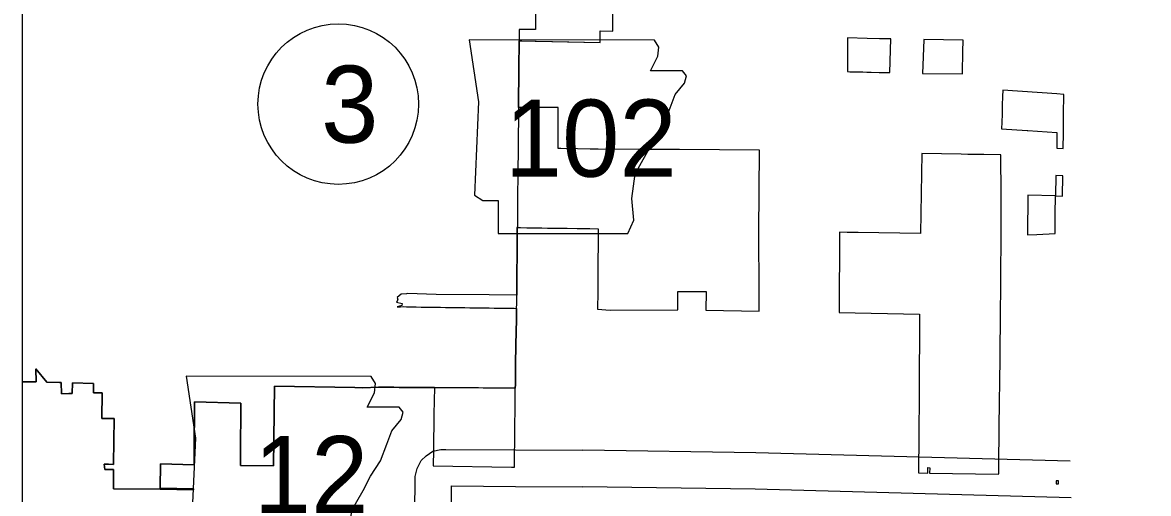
# Model space of a CAD drawing. Extents: x 670147 to 673275, y 705573 to 707613.
# Drawn here: x 670257.2 to 670396, y 707359.6 to 707417.7 of the extents above; entities that cross this region are included whole.
import ezdxf

# ---------------------------------------------------------------- set-up
doc = ezdxf.new("R2010")
doc.units = 0
for name, color, linetype in [('10', 7, 'Continuous'), ('21', 7, 'Continuous'), ('27', 7, 'Continuous'), ('6', 7, 'Continuous'), ('R_NoPlot', 7, 'Continuous')]:
    doc.layers.add(name, color=color, linetype=linetype)

msp = doc.modelspace()

# ---------------------------------------------------------------- linework, layer by layer
at = {"layer": '10'}
for points in [[(670305.42, 707343.12), (670305.59, 707361.72), (670305.83, 707362.71), (670306.34, 707363.7), (670306.96, 707364.29), (670307.76, 707364.87), (670308.75, 707365.05), (670309.36, 707365.08), (670317.98, 707365.02)], [(670317.98, 707365.02), (670326.26, 707364.97)], [(670386.33, 707363.61), (670347.58, 707364.66), (670326.27, 707364.97)], [(670309.92, 707343.09), (670310.08, 707360.58), (670317.95, 707360.52)], [(670317.95, 707360.52), (670326.23, 707360.47)], [(670386.44, 707359.11), (670347.49, 707360.16), (670326.21, 707360.47)]]:
    msp.add_lwpolyline(points, dxfattribs=at)
at = {"layer": '21'}
for points in [[(670312.27, 707415.57), (670313.41, 707407.95), (670312.9, 707396.41), (670313.92, 707395.77), (670315.82, 707395.77), (670315.82, 707391.71), (670331.81, 707391.71), (670332.57, 707393.36), (670332.32, 707396.03), (670332.7, 707399.07), (670334.09, 707401.48), (670334.98, 707403.26), (670336.25, 707405.16), (670337.01, 707407.19), (670337.65, 707408.84), (670338.79, 707410.24), (670339.04, 707411.12), (670338.53, 707411.76), (670334.6, 707411.76), (670335.49, 707413.54), (670335.62, 707414.68), (670335.09, 707415.55)], [(670277.36, 707374.09), (670278.5, 707366.47), (670277.99, 707354.93), (670279, 707354.29), (670280.91, 707354.29), (670280.91, 707350.23), (670296.9, 707350.23), (670297.66, 707351.88), (670297.4, 707354.55), (670297.78, 707357.59), (670299.18, 707360), (670300.07, 707361.78), (670301.34, 707363.68), (670302.1, 707365.71), (670302.73, 707367.36), (670303.87, 707368.76), (670304.13, 707369.65), (670303.62, 707370.28), (670299.69, 707370.28), (670300.58, 707372.06), (670300.7, 707373.2), (670300.18, 707374.08)]]:
    msp.add_lwpolyline(points, close=True, dxfattribs=at)
at = {"layer": '27'}
msp.add_circle((670296.12, 707407.65), 9.9, dxfattribs=at)
at = {"layer": '6'}
for points in [[(670318.74, 707415.44), (670320.4, 707415.41), (670320.51, 707415.41), (670322.43, 707415.36), (670322.54, 707415.36), (670324.39, 707415.32), (670324.52, 707415.32), (670326.38, 707415.28), (670326.48, 707415.28), (670328.38, 707415.23), (670328.38, 707416.67), (670329.97, 707416.63), (670329.98, 707421.37)], [(670320.41, 707418.98), (670320.41, 707416.84), (670318.42, 707416.86), (670318.41, 707415.45), (670318.4, 707414.22), (670318.39, 707413.22), (670318.38, 707412.22), (670318.34, 707407.23), (670318.3, 707402.27), (670318.26, 707399.16), (670318.23, 707396.04), (670318.22, 707395.76), (670318.21, 707394.6), (670318.2, 707393.86), (670318.19, 707392.54), (670318.18, 707392.42), (670318.18, 707391.55), (670318.16, 707389.37), (670318.15, 707388.45), (670318.14, 707387.47), (670318.14, 707386.91), (670318.13, 707385.64), (670318.12, 707384.09), (670314.71, 707384.12), (670308.19, 707384.19), (670304.66, 707384.31), (670304.54, 707384.26), (670303.88, 707384.23), (670303.37, 707383.81), (670303.45, 707383.53), (670303.31, 707383.22), (670304.01, 707383.08), (670303.94, 707382.83), (670303.36, 707382.67), (670303.79, 707382.67), (670304.14, 707382.68), (670304.53, 707382.66), (670305.13, 707382.65), (670305.73, 707382.64), (670306.33, 707382.63), (670306.93, 707382.62), (670307.53, 707382.61), (670308.13, 707382.61), (670308.22, 707382.61), (670308.73, 707382.6), (670309.33, 707382.59), (670309.93, 707382.58), (670310.52, 707382.57), (670311.12, 707382.57), (670311.72, 707382.56), (670312.32, 707382.55), (670312.92, 707382.54), (670313.51, 707382.54), (670314.12, 707382.53), (670314.72, 707382.52), (670315.32, 707382.51), (670315.93, 707382.5), (670316.53, 707382.49), (670317.13, 707382.49), (670317.81, 707382.48), (670318.1, 707382.46), (670318.09, 707381.6), (670318.09, 707381.55), (670318.07, 707380.86), (670318.05, 707379.8), (670318, 707377.71)], [(670284.06, 707363.1), (670288.14, 707363.04), (670288.27, 707372.89), (670298.16, 707372.7), (670299.15, 707372.69), (670301.09, 707372.75), (670302.22, 707372.74), (670302.36, 707372.74), (670302.97, 707372.74), (670303.61, 707372.73), (670304.24, 707372.73), (670304.87, 707372.72), (670305.08, 707372.72), (670305.55, 707372.72), (670306.15, 707372.71), (670306.75, 707372.71), (670307.36, 707372.7), (670307.91, 707372.7), (670307.96, 707372.7), (670307.91, 707369.43), (670307.91, 707369.38), (670307.84, 707365), (670307.81, 707363.07), (670317.45, 707362.89), (670317.84, 707362.89), (670317.89, 707367.59), (670317.92, 707370.45), (670317.94, 707372.62), (670317.95, 707373.07), (670317.98, 707375.79), (670318, 707377.71), (670318.05, 707379.8), (670318.07, 707380.86), (670318.09, 707381.55), (670318.09, 707381.6), (670318.1, 707382.46), (670318.1, 707382.51), (670318.11, 707383.01), (670318.12, 707384.09), (670318.13, 707385.64), (670318.14, 707387.08), (670318.14, 707387.47), (670318.15, 707388.45), (670318.16, 707389.37), (670318.18, 707391.55), (670318.18, 707392.42), (670318.57, 707392.42), (670319.37, 707392.41), (670321.15, 707392.38), (670321.19, 707392.38), (670321.9, 707392.37), (670322.59, 707392.36), (670323.42, 707392.35), (670324.33, 707392.34), (670325.55, 707392.33), (670325.58, 707392.33), (670326.76, 707392.31), (670327.13, 707392.31), (670328.15, 707392.29), (670328.15, 707391.6), (670328.15, 707390.88), (670328.14, 707390.22), (670328.14, 707389.46), (670328.13, 707389.11), (670328.13, 707388.38), (670328.12, 707387.69), (670328.12, 707386.99), (670328.11, 707386.32), (670328.11, 707385.65), (670328.11, 707384.98), (670328.1, 707384.31), (670328.1, 707383.72), (670328.09, 707383.14), (670328.09, 707382.37), (670328.09, 707382.36), (670329.62, 707382.24), (670337.96, 707382.27), (670337.98, 707384.56), (670341.46, 707384.53), (670341.46, 707384.52), (670341.44, 707382.23), (670348.01, 707382.14), (670348.02, 707384.48), (670347.96, 707391.86), (670348.06, 707401.96), (670343.11, 707402), (670338.18, 707402.05), (670334.57, 707402.07), (670328.16, 707402.11), (670327.17, 707402.11), (670325.61, 707402.15), (670323.55, 707402.18), (670323.23, 707402.19), (670323.23, 707407.25), (670318.34, 707407.23), (670318.38, 707412.22), (670318.39, 707413.22), (670318.4, 707414.22), (670318.41, 707415.45), (670318.74, 707415.44)], [(670318, 707377.71), (670317.98, 707375.79), (670317.95, 707373.07), (670317.94, 707372.62), (670317.68, 707372.61), (670317.01, 707372.62), (670316.41, 707372.62), (670315.8, 707372.63), (670315.2, 707372.63), (670314.6, 707372.64), (670313.99, 707372.64), (670313.39, 707372.65), (670312.79, 707372.65), (670312.18, 707372.66), (670311.58, 707372.66), (670310.98, 707372.67), (670310.37, 707372.67), (670309.77, 707372.68), (670309.17, 707372.68), (670308.56, 707372.69), (670308.04, 707372.69), (670307.96, 707372.7), (670307.91, 707372.7), (670307.36, 707372.7), (670306.75, 707372.71), (670306.15, 707372.71), (670305.55, 707372.72), (670305.08, 707372.72), (670304.87, 707372.72), (670304.24, 707372.73), (670303.61, 707372.73), (670302.97, 707372.74), (670302.36, 707372.74), (670302.22, 707372.74), (670301.09, 707372.75), (670299.15, 707372.69), (670298.16, 707372.7), (670288.27, 707372.89), (670288.14, 707363.04), (670284.06, 707363.1), (670284.06, 707363.26), (670284.08, 707366.5), (670284.1, 707368.64), (670284.12, 707370.78), (670278.39, 707370.95), (670278.38, 707368.8), (670278.37, 707366.65), (670278.34, 707363.18), (670274.19, 707363.29), (670274.17, 707360.29), (670278.29, 707360.21), (670278.29, 707360.08), (670274.17, 707360.17), (670268.39, 707360.23), (670268.42, 707362.6), (670267.36, 707362.59), (670267.3, 707362.92), (670267.24, 707363.26), (670267.81, 707363.24), (670268.43, 707363.23), (670268.43, 707363.31), (670268.49, 707368.89), (670266.96, 707368.88), (670267, 707372.04), (670265.94, 707372.06), (670265.94, 707373.22), (670263.34, 707373.3), (670263.33, 707371.98), (670262.9, 707371.98), (670262.02, 707371.92), (670261.96, 707373.33), (670261.77, 707373.34), (670260.19, 707373.37), (670258.85, 707375), (670258.86, 707373.4), (670257.19, 707373.43)], [(670257.19, 707373.43), (670258.86, 707373.4), (670258.85, 707375), (670260.19, 707373.37), (670261.77, 707373.34), (670261.96, 707373.33), (670262.02, 707371.92), (670262.9, 707371.98), (670263.33, 707371.98), (670263.34, 707373.3), (670265.94, 707373.22), (670265.94, 707372.06), (670267, 707372.04), (670266.96, 707368.88), (670268.49, 707368.89), (670268.43, 707363.31), (670268.43, 707363.23), (670267.81, 707363.24), (670267.24, 707363.26), (670267.3, 707362.92), (670267.36, 707362.59), (670268.42, 707362.6), (670268.39, 707360.23), (670274.17, 707360.17), (670278.29, 707360.08), (670278.29, 707360.21), (670274.17, 707360.29), (670274.19, 707363.29), (670278.34, 707363.18), (670278.37, 707366.65), (670278.38, 707368.8), (670278.39, 707370.95), (670284.12, 707370.78), (670284.1, 707368.64), (670284.08, 707366.5), (670284.06, 707363.26), (670284.06, 707363.1)]]:
    msp.add_lwpolyline(points, dxfattribs=at)
for points in [[(670364.12, 707411.53), (670364.22, 707415.69), (670362.85, 707415.7), (670361.32, 707415.74), (670358.89, 707415.83), (670358.89, 707415.76), (670358.89, 707415.08), (670358.89, 707414.42), (670358.89, 707413.75), (670358.89, 707413.09), (670358.89, 707411.65), (670359.17, 707411.64), (670359.71, 707411.63), (670360.23, 707411.62), (670360.76, 707411.61), (670361.29, 707411.59), (670361.79, 707411.58), (670362.79, 707411.56)], [(670373.07, 707411.4), (670373.08, 707411.87), (670373.1, 707413.77), (670373.11, 707414.08), (670373.13, 707415.55), (670368.3, 707415.63), (670368.3, 707415.56), (670368.13, 707411.44)], [(670385.47, 707402.16), (670385.5, 707404.1), (670385.53, 707406.37), (670385.57, 707408.85), (670384.69, 707408.93), (670378.03, 707409.35), (670378, 707408.58), (670377.97, 707407.5), (670377.94, 707406.41), (670377.92, 707405.42), (670377.89, 707404.59), (670381.03, 707404.39), (670381.1, 707404.39), (670384.68, 707404.16), (670384.68, 707402.2)], [(670377.52, 707362.02), (670377.53, 707362.12), (670377.54, 707363.68), (670377.58, 707367.08), (670377.64, 707371.64), (670377.65, 707372.7), (670377.75, 707381.37), (670377.75, 707381.6), (670377.77, 707385.35), (670377.78, 707386.4), (670377.82, 707391.41), (670377.82, 707391.48), (670377.81, 707396.49), (670377.8, 707401.38), (670375.7, 707401.42), (670373.73, 707401.45), (670372.89, 707401.47), (670368.05, 707401.55), (670367.9, 707391.7), (670360.22, 707391.8), (670358.83, 707391.83), (670357.92, 707391.85), (670357.88, 707381.96), (670367.78, 707381.74), (670367.72, 707371.85), (670367.67, 707366.83), (670367.62, 707362.18), (670368.78, 707362.16), (670368.79, 707362.83), (670369.02, 707362.82), (670369.01, 707362.15)], [(670384.53, 707396.33), (670385.41, 707396.31), (670385.44, 707398.81), (670384.55, 707398.83)], [(670384.53, 707396.33), (670381.12, 707396.43), (670381.09, 707391.54), (670382.21, 707391.59), (670384.48, 707391.68), (670384.5, 707394.09)], [(670384.9, 707360.84), (670384.91, 707361.22), (670384.61, 707361.22), (670384.6, 707360.84)]]:
    msp.add_lwpolyline(points, close=True, dxfattribs=at)
at = {"layer": 'R_NoPlot'}
msp.add_lwpolyline([(670257.19, 707521.73), (670842.89, 707521.73), (670842.89, 706992.57), (670257.19, 706992.57)], close=True, dxfattribs=at)

# ---------------------------------------------------------------- texts
at = {"layer": '21'}
for s, p in [('102', (670316.64, 707398.7)), ('12', (670285.69, 707357.22))]:
    msp.add_text(s, height=9.504, dxfattribs=at).set_placement(p)
at = {"layer": '27'}
msp.add_text('3', height=9.5, dxfattribs=at).set_placement((670294, 707402.89))

doc.saveas('drawing.dxf')
